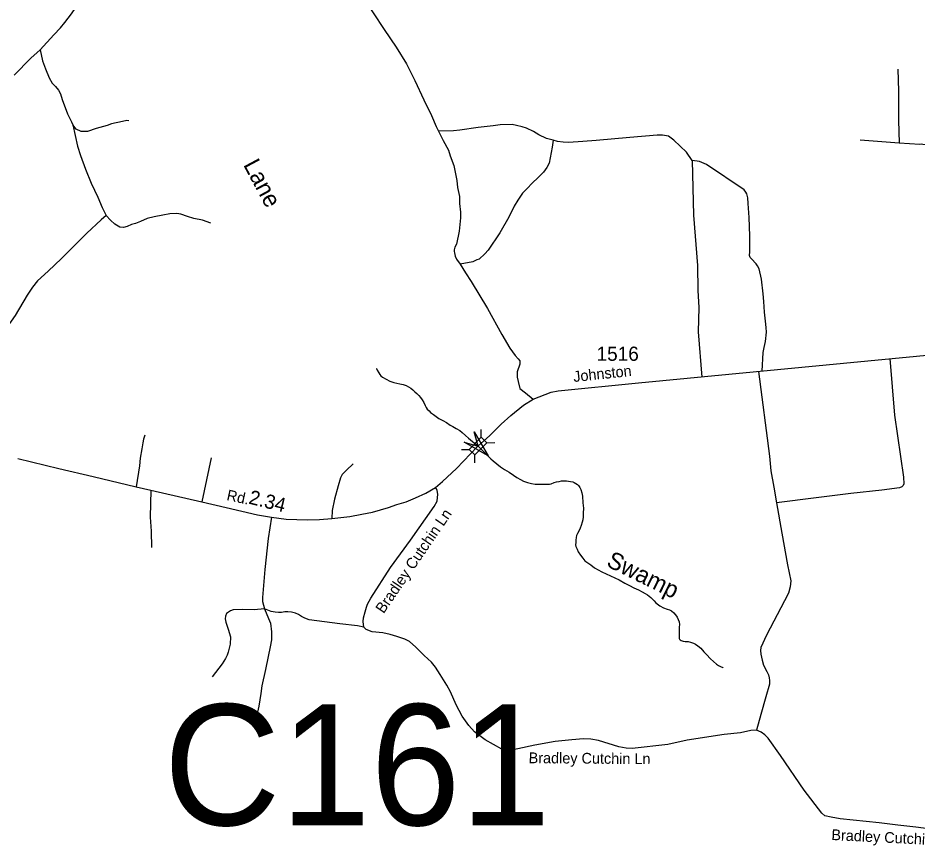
# Model space of a CAD drawing. Extents: x 2220236 to 2384410, y 720751 to 894131.
# Drawn here: x 2361419 to 2369349, y 850851 to 858149 of the extents above; entities that cross this region are included whole.
import ezdxf

# ---------------------------------------------------------------- set-up
doc = ezdxf.new("R2010")
doc.units = 0
doc.layers.add('Default', color=7, linetype='Continuous')

msp = doc.modelspace()

# ---------------------------------------------------------------- linework, layer by layer
at = {"layer": 'Default'}
for p, q in [((2369182.4, 857045.1), (2368840.1, 857072.9)), ((2365500.7, 854454.6), (2365500.4, 854523.6)), ((2365500.7, 854454.6), (2365500.4, 854523.6)), ((2365549.7, 854406.1), (2365618.7, 854406.4)), ((2365549.7, 854406.1), (2365618.7, 854406.4)), ((2365325.2, 854347.1), (2365394.2, 854347.4)), ((2365325.2, 854347.1), (2365394.2, 854347.4)), ((2363120.9, 854271.3), (2363037.2, 853884.8)), ((2365444.7, 854228.8), (2365444.4, 854297.8)), ((2365444.7, 854228.8), (2365444.4, 854297.8))]:
    msp.add_line(p, q, dxfattribs=at)
for points in [[(2361383.7, 857645.7), (2361532.9, 857795), (2361612.9, 857869.9), (2361735.2, 858001.6), (2361792.5, 858062.9), (2361831.3, 858110), (2361888.5, 858185.6), (2361927.4, 858242.9), (2362002, 858368.7), (2362169.6, 858677.5), (2362409.4, 859143), (2362487.4, 859281.8), (2362528.7, 859366.4), (2362605.9, 859515), (2362693.8, 859682.7), (2362753.1, 859793.1), (2363029, 860308.5), (2363151.6, 860531.4), (2363310, 860818.7), (2363408.1, 861011), (2363481.7, 861146), (2363561.4, 861291.2)], [(2361383.7, 857645.7), (2361532.9, 857795), (2361612.9, 857869.9), (2361735.2, 858001.6), (2361792.5, 858062.9), (2361831.3, 858110), (2361888.5, 858185.6), (2361927.4, 858242.9), (2362002, 858368.7), (2362169.6, 858677.5), (2362409.4, 859143), (2362487.4, 859281.8), (2362528.7, 859366.4), (2362605.9, 859515), (2362693.8, 859682.7), (2362753.1, 859793.1), (2363029, 860308.5), (2363151.6, 860531.4), (2363310, 860818.7), (2363408.1, 861011), (2363481.7, 861146), (2363561.4, 861291.2)], [(2364461.9, 858330.6), (2364547, 858196), (2364643.7, 858048.8), (2364750.9, 857891), (2364841.4, 857744.8), (2364915, 857599.5), (2364995.1, 857426.7), (2365062.8, 857289.4), (2365103.9, 857194.1), (2365124.4, 857152.3)], [(2361612.9, 857869.9), (2361633, 857770.5), (2361659.6, 857701), (2361694.4, 857623.2), (2361720.9, 857576.2), (2361747.5, 857545.5), (2361774.1, 857512.8), (2361792.5, 857480.1), (2361808.8, 857431), (2361855.8, 857304.2), (2361890.3, 857235.4), (2361901.8, 857207.1)], [(2369170.6, 857696.7), (2369176.9, 857502.9), (2369178.1, 857248.8), (2369182.4, 857045.1)], [(2362396.1, 857241.4), (2362378.1, 857245.3), (2362340.3, 857236.7), (2362243.1, 857215.2), (2362204.3, 857200.9), (2362108.2, 857174.3), (2362030.6, 857149.8), (2361975.4, 857149.8), (2361930.4, 857170.2), (2361901.8, 857207.1)], [(2361901.8, 857207.1), (2361943.7, 857019.9), (2361970.3, 856936.1), (2362013.2, 856817.5), (2362062.3, 856692.7), (2362121.5, 856570), (2362160.4, 856480), (2362194.1, 856409.5)], [(2366133.1, 857072.5), (2366074.9, 857087.7), (2366006.5, 857118.9), (2365960.1, 857148.2), (2365899.9, 857177.6), (2365861.7, 857191), (2365811.6, 857202.6), (2365771.5, 857210), (2365667.5, 857208.7), (2365605.7, 857200), (2365471.8, 857184.5), (2365310.3, 857160.5), (2365254.4, 857153.8), (2365124.4, 857152.3)], [(2365124.4, 857152.3), (2365165.3, 857070.7), (2365210.5, 856985.3), (2365226.9, 856935.6), (2365258, 856850), (2365285.6, 856718.3), (2365292.4, 856654.5), (2365307.3, 856574.7), (2365309.9, 856514.8), (2365318.8, 856438.9), (2365317.6, 856386.8), (2365304.9, 856270.7), (2365282.4, 856156.5), (2365268.7, 856128.3), (2365261, 856106.2), (2365261.2, 856092.2), (2365265.3, 856078.4), (2365269.5, 856050.3), (2365282, 856024.4), (2365314.4, 855978.9)], [(2367357.8, 856893.1), (2367309.8, 856967.8), (2367198.6, 857071.2), (2367150.4, 857106.7), (2367098.3, 857117.9), (2367050.2, 857115.4), (2366808.6, 857096.5), (2366513, 857069), (2366395.2, 857059.6), (2366269.2, 857052), (2366221.3, 857053.5), (2366173.2, 857060.9), (2366133.1, 857072.5)], [(2366133.1, 857072.5), (2366125.8, 857010.4), (2366108.9, 856916.2), (2366097.6, 856870.1), (2366077.9, 856831.7), (2366048.4, 856791.5), (2366008.9, 856749.1), (2365943.8, 856686.2), (2365912.2, 856651.9), (2365864.7, 856605.3), (2365821.5, 856544.9), (2365790.1, 856490.4), (2365743.3, 856393.8), (2365664.9, 856255), (2365560.9, 856101.9), (2365533.2, 856069.5), (2365481.8, 856025), (2365460, 856016.7), (2365426.2, 856000.3), (2365314.4, 855978.9)], [(2370494.1, 856959.3), (2369390.1, 857035.2), (2369377, 857036), (2369363.8, 857034.2), (2369182.4, 857045.1)], [(2367357.8, 856893.1), (2367371.1, 856411.5), (2367404.8, 855968.7), (2367408.9, 855747.9), (2367417.1, 855596.5), (2367413, 855383.8), (2367443.6, 854985)], [(2367974.4, 855036.8), (2367985.2, 855199.8), (2367993.4, 855244.8), (2368005.7, 855297.9), (2368012.7, 855381.5), (2368011.8, 855422.7), (2368005.7, 855475.9), (2367995.5, 855557.7), (2367989.3, 855649.7), (2367983.2, 855719.2), (2367971.2, 855846.8), (2367948.1, 855938.5), (2367935.8, 855964.4), (2367923.7, 855982.2), (2367881, 856027.6), (2367869, 856037.6), (2367864.7, 856055.6), (2367866.3, 856089.5), (2367866.5, 856229.5), (2367860.8, 856389.4), (2367851.3, 856515.2), (2367850.7, 856563.2), (2367840.2, 856599), (2367832, 856614.9), (2367817.8, 856634.7), (2367486.5, 856858.4), (2367423.2, 856882.9), (2367357.8, 856893.1)], [(2362194.1, 856409.5), (2362151.2, 856370.6), (2362026.5, 856254), (2361918.2, 856147.7), (2361801.7, 856029.1), (2361683.1, 855918.6), (2361589.1, 855832.7), (2361546.2, 855777.5), (2361499.2, 855705.9)], [(2363117.9, 856339.9), (2363044.3, 856366.5), (2362968.7, 856382.9), (2362913.5, 856399.2), (2362852.2, 856419.7), (2362819.5, 856425.8), (2362756.1, 856423.8), (2362694.8, 856411.5), (2362619.2, 856397.2), (2362557.9, 856380.8), (2362496.7, 856356.9), (2362453, 856338.5), (2362419.1, 856328.2), (2362381.1, 856312.3), (2362348.4, 856302.1), (2362315.7, 856306.2), (2362272.8, 856332.8), (2362233.9, 856367.5), (2362194.1, 856409.5)], [(2365314.4, 855978.9), (2365361.3, 855903.4), (2365412.2, 855828.1), (2365555, 855590), (2365681.7, 855359.5), (2365751.1, 855238.4), (2365798.4, 855173.2), (2365824.9, 855146.6), (2365841.3, 855126.1), (2365839.2, 855097.5), (2365816.7, 855030), (2365818.2, 854983.3), (2365824.9, 854946.2), (2365839.2, 854884.8), (2365890.3, 854846), (2365957.8, 854790.7)], [(2361499.2, 855705.9), (2361394.9, 855528), (2361323.4, 855425.8), (2361282.5, 855358.3), (2361176.3, 855137.4), (2361078.6, 854910.3)], [(2365466.2, 854372.2), (2365574.6, 854468.6), (2365674.7, 854568.8), (2365760.5, 854644.5), (2365874, 854735.5), (2365957.8, 854790.7), (2366117.2, 854852.1), (2366178.5, 854864.4), (2366885.7, 854933.9), (2370345.8, 855265.1)], [(2365466.2, 854372.2), (2365574.6, 854468.6), (2365674.7, 854568.8), (2365760.5, 854644.5), (2365874, 854735.5), (2365957.8, 854790.7), (2366117.2, 854852.1), (2366178.5, 854864.4), (2366885.7, 854933.9), (2370345.8, 855265.1)], [(2369100.1, 855147.6), (2369143.1, 854649.2), (2369221.7, 854102.4), (2369224.5, 854044.4), (2369216.7, 854028.3), (2369206.8, 854016.3), (2369184.9, 854008), (2369029.1, 853988), (2368757.6, 853958.9), (2368450.2, 853919.1), (2368102.8, 853876.9)], [(2364574.6, 855061.4), (2364576, 855059.8), (2364584.1, 855046), (2364596.6, 855021.9), (2364606.8, 855005.9), (2364617, 854995.8), (2364631, 854983.9), (2364661.3, 854964.8), (2364695.5, 854947.2), (2364730.4, 854937.1), (2364783.6, 854926.2), (2364813.8, 854918.6), (2364839.8, 854910.4), (2364859.9, 854899.1), (2364880.2, 854885.2), (2364898.5, 854871.8), (2364916.5, 854855.5), (2364932.9, 854839.7), (2364949.1, 854822.3), (2364965.2, 854804), (2364979.6, 854782.6), (2364993.6, 854760.8), (2365005.9, 854732.8), (2365016.1, 854715.1), (2365024.5, 854703), (2365040.6, 854687.2), (2365054.6, 854673), (2365079, 854653.7), (2365103.1, 854635.6), (2365127.3, 854620.2), (2365161.6, 854600.3), (2365193.9, 854582.9), (2365226.2, 854561.2), (2365250.1, 854547.5), (2365280.3, 854532.3), (2365310.6, 854512.2), (2365331, 854495), (2365361.3, 854469), (2365388.5, 854445.5), (2365473.6, 854376.3), (2365583.7, 854264.1), (2365605.8, 854245.9), (2365670.6, 854194.4), (2365704.7, 854171.2), (2365747.1, 854146), (2365783.6, 854120.3), (2365813.6, 854100.2), (2365845.9, 854081.1), (2365874, 854067.5), (2365908.3, 854055.8), (2365944.5, 854045.8), (2365976.5, 854040.5), (2366000.8, 854039.9), (2366024.5, 854039.2), (2366064.5, 854039.2), (2366100.3, 854039.7), (2366116.6, 854043.6), (2366142.4, 854054.5), (2366164.1, 854060.3), (2366186.3, 854064.5), (2366208.1, 854068.7), (2366230, 854069.6), (2366252, 854069.8), (2366285.4, 854065.3), (2366306.2, 854060.6), (2366318.3, 854054.5), (2366334.4, 854046.9), (2366348.6, 854036.7), (2366356.4, 854028.8), (2366368.6, 854011.3), (2366378.9, 853993), (2366387.3, 853965.4), (2366391.8, 853935.1), (2366396.5, 853875.5), (2366401, 853829.8), (2366399.6, 853783.8), (2366398, 853751.5), (2366394.1, 853725.1), (2366390.3, 853705.3), (2366380.7, 853675.3), (2366373.1, 853653), (2366359.4, 853626.9), (2366347.8, 853606.7), (2366340, 853588.3), (2366336.1, 853571.1), (2366334.5, 853546.4), (2366332.7, 853525), (2366330.8, 853506.9), (2366335.1, 853490.6), (2366345.2, 853468.7), (2366353.7, 853444.5), (2366374, 853415.1)], [(2367942.6, 855033.8), (2368039.9, 854286.1), (2368051.5, 854158.4), (2368079.2, 854014.6), (2368102.8, 853876.9)], [(2362536.4, 854473.7), (2362524.2, 854436.9), (2362518, 854404.2), (2362508.9, 854351.7), (2362495.8, 854269.6), (2362490.5, 854203.5), (2362460.8, 854017.7)], [(2361417.4, 854266.2), (2361779.2, 854178.2), (2362079.6, 854108.7), (2362460.8, 854017.7), (2362589.6, 853987), (2363037.2, 853884.8), (2363251.8, 853833.6), (2363529.7, 853770.2), (2363653.4, 853750.8), (2363780.1, 853732.4), (2363968.1, 853726.3), (2364076.4, 853728.3), (2364183.7, 853737.5), (2364341.1, 853755.9), (2364447.4, 853776.4), (2364543.4, 853794.8), (2364684.5, 853833.6), (2364758, 853860.2), (2364839.8, 853884.7), (2364921.6, 853919.5), (2365011.5, 853960.4), (2365097.9, 854011.4), (2365158.6, 854064.7), (2365283.3, 854179.2), (2365466.2, 854372.2)], [(2361417.4, 854266.2), (2361779.2, 854178.2), (2362079.6, 854108.7), (2362460.8, 854017.7), (2362589.6, 853987), (2363037.2, 853884.8), (2363251.8, 853833.6), (2363529.7, 853770.2), (2363653.4, 853750.8), (2363780.1, 853732.4), (2363968.1, 853726.3), (2364076.4, 853728.3), (2364183.7, 853737.5), (2364341.1, 853755.9), (2364447.4, 853776.4), (2364543.4, 853794.8), (2364684.5, 853833.6), (2364758, 853860.2), (2364839.8, 853884.7), (2364921.6, 853919.5), (2365011.5, 853960.4), (2365097.9, 854011.4), (2365158.6, 854064.7), (2365283.3, 854179.2), (2365466.2, 854372.2)], [(2364371.9, 854220.2), (2364312.5, 854164.9), (2364273.7, 854126.1), (2364259.4, 854095.4), (2364241, 854025.9), (2364208.3, 853907.2), (2364185.8, 853807), (2364183.7, 853737.5)], [(2364466.8, 852781.4), (2364458.6, 852830.5), (2364462.7, 852863.2), (2364477, 852914.3), (2364489.3, 852955.2), (2364499.5, 852983.9), (2364528.1, 853035), (2364701.8, 853307), (2364877.6, 853546.3), (2365086.1, 853844.9), (2365110.6, 853891.9), (2365116.7, 853953.3), (2365112.6, 853986), (2365106.5, 853998.3), (2365097.9, 854011.4)], [(2362589.6, 853987), (2362583.4, 853749.8), (2362591.6, 853625), (2362595.7, 853481.9)], [(2368102.8, 853876.9), (2368148, 853609.7), (2368199.3, 853328.4), (2368227, 853188.7), (2368225.3, 853162.6), (2368221.7, 853136.7), (2368208.4, 853080.5), (2368171.2, 853012.1), (2368014.9, 852710.4), (2367964.2, 852599.7), (2367960.4, 852573.7), (2367962.9, 852541.8), (2367975.5, 852487.9), (2367988.1, 852446), (2368016.7, 852390.5), (2368031, 852358.7), (2368037.3, 852332.8), (2368039.7, 852308.8), (2368040, 852276.8), (2368007.3, 852166.4), (2367965.3, 852009.9), (2367926, 851872.3)], [(2363653.4, 853750.8), (2363621.9, 853561.3), (2363593.2, 853289.2), (2363572.3, 853043), (2363572.7, 853007), (2363589.4, 852941.1)], [(2366374, 853415.1), (2366394.2, 853387), (2366414.4, 853365.9), (2366438.8, 853347.8), (2366464.8, 853328.5), (2366499.3, 853304.4), (2366531.3, 853285.3), (2366563.8, 853267.6), (2366602, 853249.5), (2366638.1, 853232.2), (2366676.3, 853214.8), (2366716.7, 853196.7), (2366764.8, 853167.5), (2366807.1, 853146.3), (2366845.3, 853126.5), (2366885.7, 853109.4), (2366917.9, 853091.7), (2366946.1, 853078.1), (2366964.3, 853065.7), (2366980.3, 853052.6), (2366994.5, 853042.3), (2367006.5, 853029), (2367022.9, 853013.3), (2367039.1, 852994.9), (2367051.3, 852984.9), (2367073.3, 852967.8), (2367105.5, 852951.7), (2367137.8, 852939.9), (2367157.8, 852932.5), (2367177.9, 852922.8), (2367196, 852907.1), (2367210.4, 852891.3), (2367220.5, 852877), (2367226.5, 852867.4), (2367236.8, 852847.1), (2367243.2, 852827.7), (2367247.5, 852803.2), (2367245.5, 852779.5), (2367243.8, 852765.3), (2367244.2, 852737.5), (2367244.3, 852711.2), (2367244.6, 852697.4), (2367244.9, 852681.7), (2367246.9, 852673.6), (2367253, 852667.3), (2367263.1, 852662.1), (2367279.1, 852656.2), (2367297.2, 852654.3), (2367323.1, 852654.7), (2367345.3, 852649), (2367369.4, 852639.2), (2367389.5, 852629.5), (2367407.7, 852617.1), (2367433.8, 852595.9), (2367462.4, 852564.2), (2367486.4, 852538.3), (2367519.1, 852502.5), (2367547.4, 852476.8), (2367573.5, 852455.5), (2367591.8, 852441.5), (2367609.8, 852434), (2367627.9, 852424.3), (2367631.3, 852422.8)], [(2363589.4, 852941.1), (2363499.5, 852934), (2363395.6, 852934.7), (2363315.7, 852931.9), (2363289.7, 852925.6), (2363273.9, 852911.3), (2363256, 852899.2), (2363246.3, 852877), (2363244.6, 852855.1), (2363249, 852825.1), (2363257.3, 852799.2), (2363271.8, 852763.4), (2363290.5, 852695.7), (2363287.4, 852631.6), (2363270.1, 852559.4), (2363260.4, 852533.4), (2363246.8, 852503.3), (2363217.5, 852456.8), (2363128.7, 852341.8)], [(2363589.4, 852941.1), (2363624.8, 852857.1), (2363643.1, 852814.1), (2363651.3, 852738.5), (2363651.3, 852668.9), (2363641.1, 852605.5), (2363622.7, 852521.7), (2363600.2, 852407.1), (2363567.5, 852261.9), (2363559.4, 852196.5), (2363541, 852084), (2363502.1, 851910.2)], [(2364466.8, 852781.4), (2364410.6, 852792.7), (2364255.3, 852809), (2364120.4, 852827.4), (2363983.4, 852845.8), (2363946.7, 852858.1), (2363918, 852874.5), (2363889.4, 852890.8), (2363862.9, 852903.1), (2363828.1, 852913.3), (2363797.5, 852915.4), (2363770.9, 852915.4), (2363740.2, 852909.2), (2363713.7, 852909.2), (2363685, 852911.3), (2363648.3, 852919.4), (2363589.4, 852941.1)], [(2367926, 851872.3), (2367876.9, 851868.3), (2367784.9, 851847.8), (2367641.9, 851835.5), (2367313.8, 851783.4), (2367144.2, 851746.6), (2366829.5, 851711.8), (2366778.4, 851713.8), (2366713, 851726.1), (2366533.1, 851781.3), (2366465.7, 851793.6), (2366402.3, 851795.7), (2366298.1, 851787.5), (2366153, 851771.1), (2365973.1, 851740.4), (2365821.9, 851707.7), (2365736, 851691.4), (2365713.5, 851691.4), (2365682.9, 851703.6), (2365535.7, 851787.5), (2365439.7, 851857), (2365390.6, 851914.3), (2365333.4, 851996.1), (2365280.2, 852096.3), (2365229.1, 852208.8), (2365198.5, 852270.1), (2365139.2, 852362.2), (2365096.3, 852427.6), (2365061.6, 852472.6), (2364998.2, 852529.9), (2364924.6, 852603.5), (2364869.4, 852652.6), (2364826.5, 852675.1), (2364757, 852697.6), (2364697.8, 852716), (2364632.4, 852730.3), (2364540.4, 852738.5), (2364485.2, 852761), (2364466.8, 852781.4)], [(2370018.6, 850917.5), (2369795.8, 850966.4), (2369728.8, 850982.7), (2369665.4, 850982.7), (2369569.4, 850980.9), (2369480.7, 850989.9), (2369440.4, 850999.1), (2369397.5, 851009.3), (2369329.4, 851018), (2369170.1, 851034.3), (2369007.1, 851056.3), (2368778.2, 851078.8), (2368661.7, 851091.1), (2368584.1, 851105.4), (2368528.9, 851117.7), (2368500.3, 851140.2), (2368344.9, 851344.7), (2368136.5, 851649.4), (2368028.2, 851800.8), (2367999.5, 851831.4), (2367966.8, 851856), (2367926, 851872.3)]]:
    msp.add_lwpolyline(points, dxfattribs=at)
for points in [[(2365437.5, 854501.2), (2365560, 854290.4), (2365348.5, 854411.7), (2365473.6, 854376.3)], [(2365437.5, 854501.2), (2365560, 854290.4), (2365348.5, 854411.7), (2365473.6, 854376.3)], [(2365394.2, 854347.4), (2365500.5, 854454.8), (2365550.6, 854405.2), (2365444.4, 854297.8)], [(2365394.2, 854347.4), (2365500.5, 854454.8), (2365550.6, 854405.2), (2365444.4, 854297.8)]]:
    msp.add_lwpolyline(points, close=True, dxfattribs=at)

# ---------------------------------------------------------------- texts
for s, height, rotation, p in [('Lane', 150, 298.17791, (2363400.3, 856856.1)), ('Johnston', 95, 6.05101, (2366315.8, 854940.5)), ('Rd.', 95, 348.0929, (2363251.6, 853900.6)), ('2.34', 125, 346.02845, (2363444.4, 853870.1)), ('Bradley Cutchin Ln', 95, 55.63295, (2364639.9, 852894.2)), ('Swamp', 150, 333.8611, (2366594.4, 853321.9)), ('Bradley Cutchin Ln', 95, 359.55464, (2365917.7, 851581.3)), ('Bradley Cutchin Ln', 95, 357.14309, (2368583.9, 850904.6))]:
    msp.add_text(s, height=height, rotation=rotation, dxfattribs=at).set_placement(p)
for s, height, p in [('1516', 125, (2366516.7, 855127.6)), ('C161', 1066.27, (2362701.6, 851034.6))]:
    msp.add_text(s, height=height, dxfattribs=at).set_placement(p)

doc.saveas('drawing.dxf')
